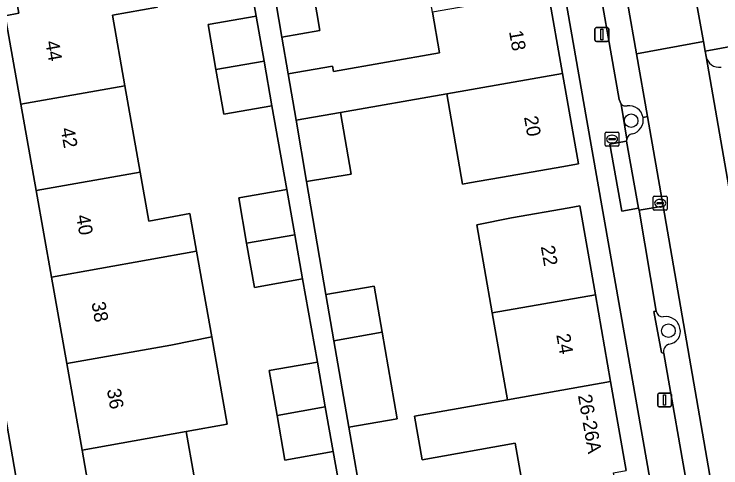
# Model space of a CAD drawing. Extents: x 162879 to 165540, y 384011 to 385181.
# Drawn here: x 164346.2 to 164397.2, y 384322.6 to 384355.3 of the extents above; entities that cross this region are included whole.
import ezdxf

# ---------------------------------------------------------------- set-up
doc = ezdxf.new("R2010")
doc.units = 0
for name, color, linetype in [('IMGEO_Boom', 7, 'Continuous'), ('IMGEO_Brandkraan', 7, 'Continuous'), ('IMGEO_Erf', 7, 'Continuous'), ('IMGEO_Groenvoorziening', 7, 'Continuous'), ('IMGEO_Kolk', 7, 'Continuous'), ('IMGEO_Lichtmast', 7, 'Continuous'), ('IMGEO_Pand', 7, 'Continuous'), ('IMGEO_Pand_nummerreeks', 7, 'Continuous'), ('IMGEO_Parkeervlak_open', 7, 'Continuous'), ('IMGEO_Rijbaan_lokaal_open', 7, 'Continuous'), ('IMGEO_Voetpad_open', 7, 'Continuous')]:
    doc.layers.add(name, color=color, linetype=linetype)

msp = doc.modelspace()

# ---------------------------------------------------------------- linework, layer by layer
at = {"layer": 'IMGEO_Boom'}
for centre in [(164390.686, 384347.657), (164393.375, 384332.518)]:
    msp.add_circle(centre, 0.489, dxfattribs=at)
at = {"layer": 'IMGEO_Brandkraan'}
for p, q in [((164388.808, 384345.905), (164388.808, 384346.757)), ((164388.883, 384346.831), (164389.735, 384346.831)), ((164389.296, 384346.611), (164389.321, 384346.611)), ((164389.809, 384346.757), (164389.809, 384345.905)), ((164389.067, 384346.325), (164389.067, 384346.337)), ((164389.505, 384346.288), (164389.107, 384346.288)), ((164389.11, 384346.374), (164389.508, 384346.374)), ((164389.319, 384346.051), (164389.294, 384346.051)), ((164389.551, 384346.337), (164389.551, 384346.325)), ((164389.735, 384345.831), (164388.883, 384345.831))]:
    msp.add_line(p, q, dxfattribs=at)
for points in [[(164388.808, 384345.905), (164388.808, 384346.757)], [(164388.883, 384346.831), (164389.735, 384346.831)], [(164389.809, 384346.757), (164389.809, 384345.905)], [(164389.735, 384345.831), (164388.883, 384345.831)]]:
    msp.add_lwpolyline(points, dxfattribs=at)
for centre, radius, start, end in [((164388.885, 384346.755), 0.0765, 91.552, 178.448), ((164388.885, 384346.755), 0.0765, 91.552, 178.448), ((164389.733, 384346.755), 0.0765, 1.552, 88.448), ((164389.733, 384346.755), 0.0765, 1.552, 88.448), ((164389.107, 384346.334), 0.0403, 85.8775, 175.7526), ((164389.104, 384346.324), 0.0366, 178.938, 274.7102), ((164389.508, 384346.331), 0.043, 264.8664, 352.4533), ((164389.512, 384346.336), 0.0386, 1.7309, 96.639), ((164388.885, 384345.907), 0.0765, 181.552, 268.448), ((164388.885, 384345.907), 0.0765, 181.552, 268.448), ((164389.733, 384345.907), 0.0765, 271.552, 358.448), ((164389.733, 384345.907), 0.0765, 271.552, 358.448)]:
    msp.add_arc(centre, radius, start, end, dxfattribs=at)
for centre, major_axis, ratio, start_param, end_param in [((164389.295, 384346.331), (-0.387, 0.002), 0.722429, 4.712389, 7.853982), ((164389.32, 384346.331), (-0.39, 0.002), 0.717154, 1.570796, 4.712389)]:
    msp.add_ellipse(centre, major_axis=major_axis, ratio=ratio, start_param=start_param, end_param=end_param, dxfattribs=at)
at = {"layer": 'IMGEO_Erf'}
for points in [[(164393.406, 384313.96), (164391.857, 384322.801), (164387.499, 384347.67), (164383.627, 384369.775)], [(164370.262, 384317.794), (164369.188, 384323.807), (164365.715, 384323.197), (164365.149, 384326.414), (164364.58, 384329.65), (164368.053, 384330.26), (164366.983, 384336.249), (164363.51, 384335.639), (164362.948, 384338.835), (164362.375, 384342.092), (164365.848, 384342.702), (164364.769, 384348.738), (164361.296, 384348.128), (164360.73, 384351.344), (164360.161, 384354.581), (164363.634, 384355.191), (164361.726, 384366.048)], [(164340.677, 384354.322), (164349.365, 384304.294), (164354.413, 384305.072), (164353.282, 384311.453), (164352.177, 384317.686), (164351.073, 384323.919), (164349.968, 384330.152), (164348.863, 384336.385), (164347.759, 384342.618), (164346.654, 384348.851), (164345.524, 384355.226), (164346.509, 384355.401), (164346.226, 384356.996), (164349.771, 384357.624), (164349.479, 384359.268)], [(164384.696, 384356.951), (164385.731, 384351.068), (164386.877, 384344.549), (164385.686, 384344.34), (164381.953, 384343.683), (164379.024, 384343.168), (164378.529, 384343.081), (164377.383, 384349.6), (164369.722, 384348.253), (164370.482, 384343.812), (164367.276, 384343.263), (164368.668, 384335.128), (164372.153, 384335.733), (164372.73, 384332.406), (164373.811, 384326.175), (164370.326, 384325.57), (164371.349, 384319.611)], [(164356.515, 384355.844), (164353.267, 384355.268), (164354.168, 384350.182), (164355.272, 384343.949), (164355.9, 384340.407), (164358.842, 384340.978), (164359.325, 384338.264), (164360.426, 384332.076), (164361.547, 384325.776), (164358.587, 384325.251), (164359.692, 384319.018)], [(164382.89, 384321.139), (164382.317, 384324.403), (164375.601, 384323.223), (164375.049, 384326.365), (164381.766, 384327.545), (164380.668, 384333.8), (164379.552, 384340.159), (164382.055, 384340.646), (164386.207, 384341.376), (164386.979, 384341.512), (164388.105, 384335.107), (164389.205, 384328.852), (164390.331, 384322.448)]]:
    msp.add_lwpolyline(points, dxfattribs=at)
msp.add_lwpolyline([(164375.258, 384361.685), (164374.127, 384368.119), (164363.336, 384366.222), (164363.793, 384363.623), (164366.539, 384364.093), (164367.194, 384360.268), (164368.239, 384354.159), (164365.493, 384353.689), (164365.945, 384351.043), (164369.151, 384351.592), (164369.216, 384351.209), (164376.863, 384352.554), (164376.348, 384355.484)], close=True, dxfattribs=at)
at = {"layer": 'IMGEO_Groenvoorziening'}
for points in [[(164401.706, 384352.033), (164401.385, 384353.652), (164396.025, 384352.665)], [(164396.025, 384352.665), (164396.093, 384352.282)], [(164389.963, 384348.853), (164390.366, 384346.32)], [(164392.489, 384333.929), (164392.322, 384333.901), (164392.875, 384330.938), (164393.04, 384330.873)]]:
    msp.add_lwpolyline(points, dxfattribs=at)
for centre, radius, start, end in [((164397.024, 384352.455), 0.947, 190.5078, 279.5506), ((164390.284, 384349.168), 0.45, 224.5414, 283.9562), ((164390.529, 384347.708), 1.033, 10.4231, 97.6226), ((164390.528, 384347.706), 1.034, 283.4154, 10.52), ((164390.835, 384346.226), 0.478, 98.0587, 168.7183), ((164392.978, 384334.013), 0.496, 189.7953, 272.9122), ((164393.197, 384332.51), 1.027, 10.4384, 100.917), ((164393.313, 384332.464), 0.923, 275.7651, 14.5655), ((164393.582, 384331.014), 0.56, 108.2889, 194.5619)]:
    msp.add_arc(centre, radius, start, end, dxfattribs=at)
at = {"layer": 'IMGEO_Kolk'}
for p, q in [((164392.282, 384341.282), (164392.282, 384342.134)), ((164392.357, 384342.208), (164393.209, 384342.208)), ((164392.77, 384341.988), (164392.795, 384341.988)), ((164393.283, 384342.134), (164393.283, 384341.282)), ((164392.541, 384341.702), (164392.541, 384341.714)), ((164392.979, 384341.665), (164392.581, 384341.665)), ((164392.584, 384341.751), (164392.982, 384341.751)), ((164393.025, 384341.714), (164393.025, 384341.702)), ((164393.209, 384341.208), (164392.357, 384341.208)), ((164392.793, 384341.428), (164392.768, 384341.428))]:
    msp.add_line(p, q, dxfattribs=at)
for points in [[(164392.282, 384341.282), (164392.282, 384342.134)], [(164392.357, 384342.208), (164393.209, 384342.208)], [(164393.283, 384342.134), (164393.283, 384341.282)], [(164393.209, 384341.208), (164392.357, 384341.208)]]:
    msp.add_lwpolyline(points, dxfattribs=at)
for centre, radius, start, end in [((164392.359, 384342.132), 0.0765, 91.552, 178.448), ((164392.359, 384342.132), 0.0765, 91.552, 178.448), ((164393.207, 384342.132), 0.0765, 1.552, 88.448), ((164393.207, 384342.132), 0.0765, 1.552, 88.448), ((164392.581, 384341.711), 0.0403, 85.8775, 175.7526), ((164392.578, 384341.701), 0.0366, 178.938, 274.7102), ((164392.982, 384341.708), 0.043, 264.8664, 352.4533), ((164392.986, 384341.713), 0.0386, 1.7309, 96.639), ((164392.359, 384341.284), 0.0765, 181.552, 268.448), ((164392.359, 384341.284), 0.0765, 181.552, 268.448), ((164393.207, 384341.284), 0.0765, 271.552, 358.448), ((164393.207, 384341.284), 0.0765, 271.552, 358.448)]:
    msp.add_arc(centre, radius, start, end, dxfattribs=at)
for centre, major_axis, ratio, start_param, end_param in [((164392.769, 384341.708), (-0.387, 0.002), 0.722429, 4.712389, 7.853982), ((164392.794, 384341.708), (-0.39, 0.002), 0.717154, 1.570796, 4.712389)]:
    msp.add_ellipse(centre, major_axis=major_axis, ratio=ratio, start_param=start_param, end_param=end_param, dxfattribs=at)
at = {"layer": 'IMGEO_Lichtmast'}
for p, q in [((164388.075, 384353.468), (164388.075, 384354.268)), ((164388.075, 384354.268), (164388.075, 384353.468)), ((164388.175, 384354.368), (164388.965, 384354.368)), ((164388.965, 384354.368), (164388.175, 384354.368)), ((164389.065, 384354.268), (164389.065, 384353.468)), ((164389.065, 384353.468), (164389.065, 384354.268)), ((164388.965, 384353.368), (164388.175, 384353.368)), ((164388.175, 384353.368), (164388.965, 384353.368)), ((164392.6, 384327.127), (164392.6, 384327.927)), ((164392.6, 384327.927), (164392.6, 384327.127)), ((164392.7, 384328.027), (164393.49, 384328.027)), ((164393.49, 384328.027), (164392.7, 384328.027)), ((164393.59, 384327.927), (164393.59, 384327.127)), ((164393.59, 384327.127), (164393.59, 384327.927)), ((164393.49, 384327.027), (164392.7, 384327.027)), ((164392.7, 384327.027), (164393.49, 384327.027))]:
    msp.add_line(p, q, dxfattribs=at)
for points in [[(164388.495, 384354.243), (164388.645, 384354.243), (164388.645, 384353.493), (164388.495, 384353.493), (164388.495, 384354.243)], [(164393.02, 384327.902), (164393.17, 384327.902), (164393.17, 384327.152), (164393.02, 384327.152), (164393.02, 384327.902)]]:
    msp.add_lwpolyline(points, dxfattribs=at)
for centre, start, end in [((164388.175, 384354.268), 90, 180), ((164388.175, 384354.268), 90, 180), ((164388.965, 384354.268), 0, 90), ((164388.965, 384354.268), 360, 90), ((164388.175, 384353.468), 180, 270), ((164388.175, 384353.468), 180, 270), ((164388.965, 384353.468), 270, 0), ((164388.965, 384353.468), 270, 0), ((164392.7, 384327.927), 90, 180), ((164392.7, 384327.927), 90, 180), ((164393.49, 384327.927), 0, 90), ((164393.49, 384327.927), 360, 90), ((164392.7, 384327.127), 180, 270), ((164392.7, 384327.127), 180, 270), ((164393.49, 384327.127), 270, 0), ((164393.49, 384327.127), 270, 0)]:
    msp.add_arc(centre, 0.1, start, end, dxfattribs=at)
at = {"layer": 'IMGEO_Pand'}
for points in [[(164346.654, 384348.851), (164354.168, 384350.182), (164353.267, 384355.268), (164356.515, 384355.844), (164355.712, 384360.373), (164349.479, 384359.268), (164349.771, 384357.624), (164346.226, 384356.996), (164346.509, 384355.401), (164345.524, 384355.226)], [(164364.45, 384359.786), (164365.493, 384353.689), (164368.239, 384354.159), (164367.194, 384360.268)], [(164369.722, 384348.253), (164377.383, 384349.6), (164385.731, 384351.068), (164384.696, 384356.951), (164376.348, 384355.484), (164376.863, 384352.554), (164369.216, 384351.209), (164369.151, 384351.592), (164365.945, 384351.043), (164366.519, 384347.69)], [(164360.73, 384351.344), (164364.202, 384351.959), (164363.634, 384355.191), (164360.161, 384354.581)], [(164360.73, 384351.344), (164361.296, 384348.128), (164364.769, 384348.738), (164364.202, 384351.959)], [(164377.383, 384349.6), (164378.529, 384343.081), (164379.024, 384343.168), (164381.953, 384343.683), (164385.686, 384344.34), (164386.877, 384344.549), (164385.731, 384351.068)], [(164346.654, 384348.851), (164347.759, 384342.618), (164355.272, 384343.949), (164354.168, 384350.182)], [(164369.722, 384348.253), (164366.519, 384347.69), (164367.276, 384343.263), (164370.482, 384343.812)], [(164359.325, 384338.264), (164358.842, 384340.978), (164355.9, 384340.407), (164355.272, 384343.949), (164347.759, 384342.618), (164348.863, 384336.385)], [(164362.948, 384338.835), (164366.422, 384339.44), (164365.848, 384342.702), (164362.375, 384342.092)], [(164380.668, 384333.8), (164388.105, 384335.107), (164386.979, 384341.512), (164386.207, 384341.376), (164382.055, 384340.646), (164379.552, 384340.159)], [(164362.948, 384338.835), (164363.51, 384335.639), (164366.983, 384336.249), (164366.422, 384339.44)], [(164359.325, 384338.264), (164348.863, 384336.385), (164349.968, 384330.152), (164357.482, 384331.484), (164360.426, 384332.076)], [(164372.73, 384332.406), (164372.153, 384335.733), (164368.668, 384335.128), (164369.246, 384331.794)], [(164380.668, 384333.8), (164381.766, 384327.545), (164389.205, 384328.852), (164388.105, 384335.107)], [(164372.73, 384332.406), (164369.246, 384331.794), (164370.326, 384325.57), (164373.811, 384326.175)], [(164360.426, 384332.076), (164357.482, 384331.484), (164349.968, 384330.152), (164351.073, 384323.919), (164358.587, 384325.251), (164361.547, 384325.776)], [(164368.621, 384327.03), (164368.053, 384330.26), (164364.58, 384329.65), (164365.149, 384326.414)], [(164389.402, 384322.285), (164390.331, 384322.448), (164389.205, 384328.852), (164381.766, 384327.545), (164375.049, 384326.365), (164375.601, 384323.223), (164382.317, 384324.403), (164382.89, 384321.139), (164383.397, 384318.253), (164384.298, 384318.411), (164385.553, 384318.632), (164387.388, 384318.955), (164389.91, 384319.398)], [(164368.621, 384327.03), (164365.149, 384326.414), (164365.715, 384323.197), (164369.188, 384323.807)], [(164352.177, 384317.686), (164359.692, 384319.018), (164358.587, 384325.251), (164351.073, 384323.919)]]:
    msp.add_lwpolyline(points, close=True, dxfattribs=at)
at = {"layer": 'IMGEO_Parkeervlak_open'}
for points in [[(164391.083, 384352.487), (164390.418, 384356.182), (164385.515, 384384.132)], [(164387.922, 384360.025), (164389.833, 384349.19), (164389.963, 384348.853)], [(164391.545, 384347.895), (164391.87, 384347.951), (164391.083, 384352.487)], [(164396.093, 384352.282), (164403.691, 384308.62)], [(164392.989, 384341.505), (164391.253, 384341.204), (164392.489, 384333.929)], [(164396.987, 384318.468), (164392.989, 384341.505)], [(164393.04, 384330.873), (164394.836, 384320.602)]]:
    msp.add_lwpolyline(points, dxfattribs=at)
for centre, radius, start, end in [((164397.024, 384352.455), 0.947, 190.5078, 279.5506), ((164390.284, 384349.168), 0.45, 224.5414, 283.9562), ((164390.529, 384347.708), 1.033, 10.4231, 97.6226), ((164392.978, 384334.013), 0.496, 189.7953, 272.9122), ((164393.197, 384332.51), 1.027, 10.4384, 100.917), ((164393.313, 384332.464), 0.923, 275.7651, 14.5655), ((164393.582, 384331.014), 0.56, 108.2889, 194.5619)]:
    msp.add_arc(centre, radius, start, end, dxfattribs=at)
at = {"layer": 'IMGEO_Rijbaan_lokaal_open'}
msp.add_lwpolyline([(164395.235, 384357.092), (164390.418, 384356.182), (164391.083, 384352.487), (164395.9, 384353.362)], close=True, dxfattribs=at)
for points in [[(164396.093, 384352.282), (164396.025, 384352.665), (164395.9, 384353.362), (164391.083, 384352.487), (164391.87, 384347.951), (164392.989, 384341.505), (164396.987, 384318.468), (164397.025, 384318.375)], [(164403.894, 384307.457), (164403.691, 384308.62), (164396.093, 384352.282)]]:
    msp.add_lwpolyline(points, dxfattribs=at)
at = {"layer": 'IMGEO_Voetpad_open'}
for points in [[(164376.786, 384408.768), (164379.945, 384390.79), (164383.375, 384371.211), (164383.627, 384369.775), (164387.499, 384347.67), (164391.857, 384322.801), (164393.406, 384313.96), (164391.509, 384313.627), (164388.42, 384313.084), (164385.331, 384312.541), (164382.242, 384311.998), (164379.152, 384311.454), (164376.063, 384310.911), (164372.974, 384310.368), (164371.639, 384310.107), (164371.579, 384310.095), (164371.903, 384308.126), (164361.927, 384306.404), (164354.413, 384305.072), (164349.365, 384304.294), (164340.677, 384354.322)], [(164361.726, 384366.048), (164363.634, 384355.191), (164364.202, 384351.959), (164364.769, 384348.738), (164365.848, 384342.702), (164366.422, 384339.44), (164366.983, 384336.249), (164368.053, 384330.26), (164368.621, 384327.03), (164369.188, 384323.807), (164370.262, 384317.794)], [(164394.836, 384320.602), (164393.04, 384330.873), (164392.875, 384330.938), (164392.322, 384333.901), (164392.489, 384333.929), (164391.253, 384341.204), (164391.226, 384341.361), (164390.013, 384341.133), (164389.16, 384345.961), (164390.358, 384346.192), (164390.366, 384346.32), (164389.963, 384348.853), (164389.833, 384349.19), (164387.922, 384360.025)], [(164371.349, 384319.611), (164370.326, 384325.57), (164369.246, 384331.794), (164368.668, 384335.128), (164367.276, 384343.263), (164366.519, 384347.69), (164365.945, 384351.043), (164365.493, 384353.689), (164364.45, 384359.786)], [(164395.04, 384358.184), (164395.235, 384357.092), (164395.9, 384353.362), (164396.025, 384352.665), (164401.385, 384353.652), (164401.706, 384352.033), (164403.349, 384342.964), (164403.484, 384342.99), (164404.067, 384339.597), (164403.961, 384339.533), (164405.468, 384330.661), (164405.606, 384330.656), (164406.197, 384327.314), (164406.076, 384327.196), (164409.028, 384311.031), (164409.71, 384307.344), (164403.033, 384306.195), (164369.425, 384300.48), (164368.07, 384300.23)], [(164390.366, 384346.32), (164390.358, 384346.192), (164391.226, 384341.361), (164391.253, 384341.204), (164392.989, 384341.505), (164391.87, 384347.951)], [(164391.87, 384347.951), (164391.545, 384347.895)]]:
    msp.add_lwpolyline(points, dxfattribs=at)
msp.add_lwpolyline([(164390.358, 384346.192), (164389.16, 384345.961), (164390.013, 384341.133), (164391.226, 384341.361)], close=True, dxfattribs=at)
for centre, radius, start, end in [((164390.528, 384347.706), 1.034, 283.4154, 10.52), ((164390.835, 384346.226), 0.478, 98.0587, 168.7183)]:
    msp.add_arc(centre, radius, start, end, dxfattribs=at)

# ---------------------------------------------------------------- texts
at = {"layer": 'IMGEO_Pand_nummerreeks'}
for s, rotation, p in [('18', 279.9721, (164381.869, 384354.086)), ('44', 280.0504, (164348.417, 384353.344)), ('20', 279.9721, (164382.954, 384347.92)), ('42', 280.0504, (164349.527, 384347.078)), ('40', 280.0504, (164350.639, 384340.803)), ('22', 279.9723, (164384.163, 384338.583)), ('38', 280.0504, (164351.75, 384334.534)), ('24', 279.9723, (164385.281, 384332.226)), ('36', 280.0495, (164352.862, 384328.267)), ('26-26A', 279.975, (164386.843, 384327.852))]:
    msp.add_text(s, height=1, rotation=rotation, dxfattribs=at).set_placement(p)

doc.saveas('drawing.dxf')
